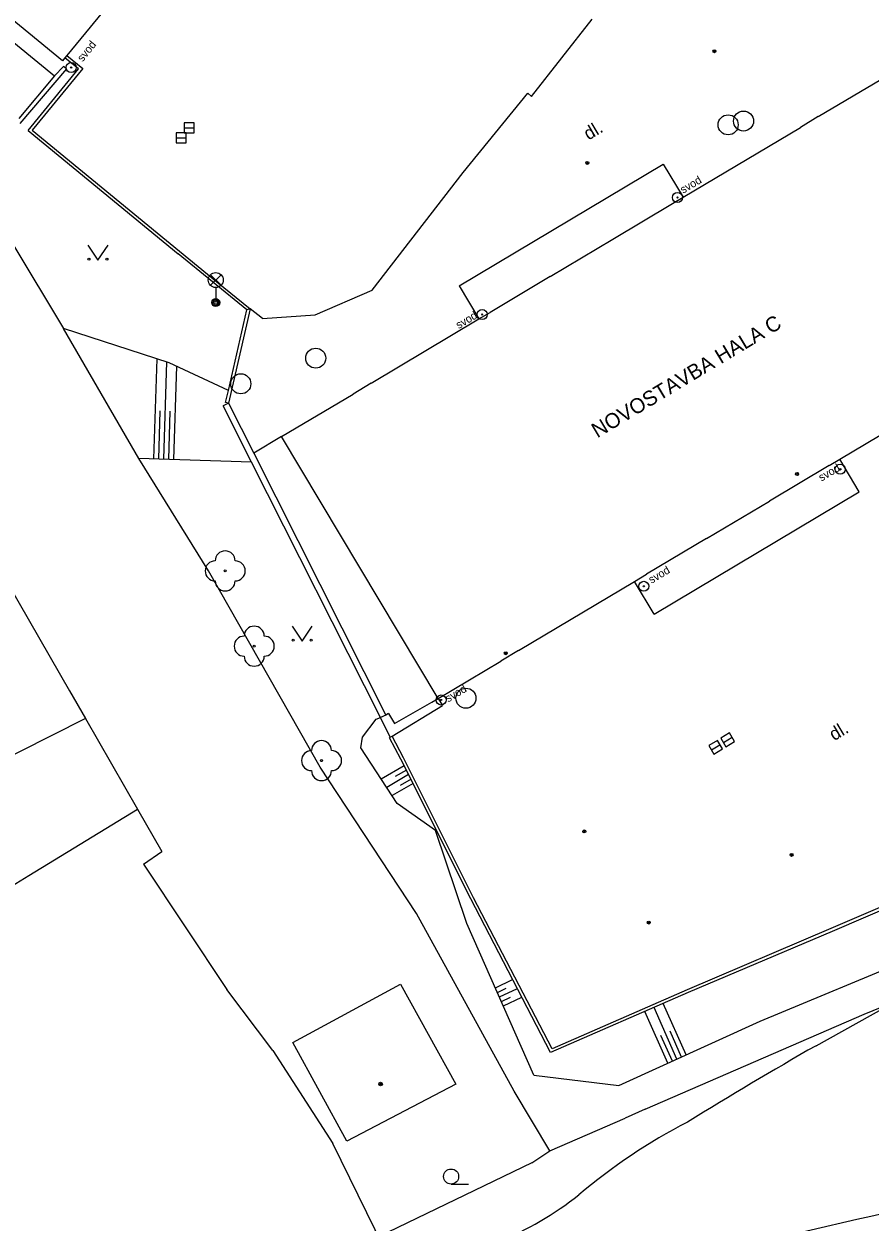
# Model space of a CAD drawing. Extents: x -595546 to -593986, y -1160845 to -1159202.
# Drawn here: x -594966.9 to -594924.6, y -1159496.9 to -1159437 of the extents above; entities that cross this region are included whole.
import ezdxf

# ---------------------------------------------------------------- set-up
doc = ezdxf.new("R2010")
doc.units = 0
for name, color, linetype in [('DOP - ploty', 7, 'Continuous'), ('DOP - rozhrani ploch obecne', 7, 'Continuous'), ('Level 20', 7, 'Continuous'), ('Level 22', 7, 'Continuous'), ('Level 25', 7, 'Continuous'), ('Level 27', 7, 'Continuous'), ('Level 33', 7, 'Continuous'), ('Level 36', 7, 'Continuous'), ('Level 39', 7, 'Continuous'), ('TM - budovy zdene_ betonove - VP', 7, 'Continuous'), ('TM - dolni hrana svahu', 7, 'Continuous'), ('TM - horni hrana svahu', 7, 'Continuous'), ('TM - komunikace - VP', 7, 'Continuous'), ('TM - letecke snimky - pomocna linie', 7, 'Continuous'), ('TM - plot drateny_ kovovy - VP', 7, 'Continuous'), ('TM - plot zdeny_ ohradni zed - VP', 7, 'Continuous'), ('TM - podezdivka plotu - VP', 7, 'Continuous'), ('TM - popis objektu', 7, 'Continuous'), ('TM - popis povrchu', 7, 'Continuous'), ('TM - poznamka', 7, 'Continuous'), ('TM - pristresek', 7, 'Continuous'), ('TM - rozhrani mezi zpev. plochami mezi sebou - VP', 7, 'Continuous'), ('TM - rozhrani ploch obecne - VP', 7, 'Continuous'), ('TM - srafovani', 7, 'Continuous'), ('TM - vjezd na pozemek', 7, 'Continuous'), ('TM - vstup do budovy - zdene_ betonove', 7, 'Continuous'), ('TM - zed operna - VP', 7, 'Continuous')]:
    doc.layers.add(name, color=color, linetype=linetype)

msp = doc.modelspace()

# ---------------------------------------------------------------- linework, layer by layer
at = {"layer": 'DOP - ploty'}
for points in [[(-594990.12, -1159410.27), (-594964.91, -1159452.25)], [(-594995.25, -1159416.97), (-594964.61, -1159470.36)]]:
    msp.add_lwpolyline(points, dxfattribs=at)
at = {"layer": 'DOP - rozhrani ploch obecne'}
msp.add_line((-594927.336, -1159488.093), (-594923.913, -1159486.181), dxfattribs=at)
for points in [[(-594921.616, -1159495.95), (-594921.624, -1159495.951), (-594924.601, -1159496.62), (-594925.305, -1159496.782)], [(-594925.305, -1159496.782), (-594927.589, -1159497.31), (-594930.571, -1159498.017), (-594933.547, -1159498.741), (-594936.518, -1159499.48), (-594939.484, -1159500.233), (-594942.444, -1159501), (-594945.4, -1159501.778), (-594948.351, -1159502.568), (-594951.297, -1159503.368), (-594954.239, -1159504.177), (-594957.177, -1159504.994), (-594960.111, -1159505.818), (-594963.041, -1159506.648), (-594965.968, -1159507.484), (-594968.892, -1159508.323), (-594971.812, -1159509.165), (-594974.73, -1159510.01), (-594977.646, -1159510.856), (-594979.934, -1159511.521), (-594979.946, -1159511.524)]]:
    msp.add_lwpolyline(points, dxfattribs=at)
for centre, radius, start, end in [((-594822.589, -1159671.643), 211.336, 119.71236, 121.73735), ((-594920.764, -1159517.102), 28.346, 117.28159, 130.51125), ((-594950.337, -1159481.171), 18.202, 293.1142, 307.81526)]:
    msp.add_arc(centre, radius, start, end, dxfattribs=at)
at = {"layer": 'Level 20'}
for centre, radius in [((-594932.41, -1159438.4), 0.075), ((-594932.41, -1159438.4), 0.0204), ((-594938.76, -1159443.98), 0.075), ((-594938.76, -1159443.98), 0.0204), ((-594928.29, -1159459.53), 0.075), ((-594928.29, -1159459.53), 0.0204), ((-594942.83, -1159468.48), 0.075), ((-594942.83, -1159468.48), 0.0204), ((-594938.91, -1159477.39), 0.075), ((-594938.91, -1159477.39), 0.0204), ((-594928.56, -1159478.56), 0.075), ((-594928.56, -1159478.56), 0.0204), ((-594935.69, -1159481.94), 0.075), ((-594935.69, -1159481.94), 0.0204)]:
    msp.add_circle(centre, radius, dxfattribs=at)
at = {"layer": 'Level 22'}
for centre in [(-594956.84, -1159464.37), (-594955.39, -1159468.13), (-594952.03, -1159473.85)]:
    msp.add_circle(centre, 0.05, dxfattribs=at)
for centre, start, end in [((-594956.84, -1159463.87), 0, 180), ((-594957.34, -1159464.37), 90, 270), ((-594956.34, -1159464.37), 270, 90), ((-594956.84, -1159464.87), 180, 0), ((-594955.89, -1159468.13), 90, 270), ((-594955.39, -1159467.63), 0, 180), ((-594954.89, -1159468.13), 270, 90), ((-594955.39, -1159468.63), 180, 0), ((-594952.03, -1159473.35), 0, 180), ((-594952.53, -1159473.85), 90, 270), ((-594951.53, -1159473.85), 270, 90), ((-594952.03, -1159474.35), 180, 0)]:
    msp.add_arc(centre, 0.5, start, end, dxfattribs=at)
at = {"layer": 'Level 25'}
for centre, radius in [((-594964.53, -1159439.22), 0.25), ((-594964.53, -1159439.22), 0.0303), ((-594934.26, -1159445.71), 0.25), ((-594934.26, -1159445.71), 0.0303), ((-594944.01, -1159451.56), 0.25), ((-594944.01, -1159451.56), 0.0303), ((-594926.13, -1159459.29), 0.25), ((-594926.13, -1159459.29), 0.0303), ((-594935.94, -1159465.14), 0.25), ((-594935.94, -1159465.14), 0.0303), ((-594946.06, -1159470.82), 0.25), ((-594946.06, -1159470.82), 0.0303)]:
    msp.add_circle(centre, radius, dxfattribs=at)
at = {"layer": 'Level 27'}
for p, q in [((-594958.88, -1159442.23), (-594958.38, -1159442.23)), ((-594959.28, -1159442.73), (-594958.78, -1159442.73)), ((-594932.565, -1159473.308), (-594932.135, -1159473.052)), ((-594931.965, -1159472.938), (-594931.535, -1159472.682))]:
    msp.add_line(p, q, dxfattribs=at)
for points in [[(-594959.28, -1159442.98), (-594958.78, -1159442.98), (-594958.78, -1159442.48), (-594959.28, -1159442.48)], [(-594958.88, -1159442.48), (-594958.38, -1159442.48), (-594958.38, -1159441.98), (-594958.88, -1159441.98)], [(-594931.837, -1159473.153), (-594931.407, -1159472.897), (-594931.663, -1159472.467), (-594932.093, -1159472.723)], [(-594932.437, -1159473.523), (-594932.007, -1159473.267), (-594932.263, -1159472.837), (-594932.693, -1159473.093)]]:
    msp.add_lwpolyline(points, close=True, dxfattribs=at)
for centre in [(-594931.73, -1159442.08), (-594930.96, -1159441.89), (-594952.32, -1159453.74), (-594956.06, -1159455.02), (-594944.82, -1159470.73)]:
    msp.add_circle(centre, 0.5, dxfattribs=at)
at = {"layer": 'Level 33'}
for p, q in [((-594957.575, -1159450.1), (-594957.045, -1159449.57)), ((-594957.575, -1159449.57), (-594957.045, -1159450.1)), ((-594957.31, -1159450.21), (-594957.31, -1159450.96))]:
    msp.add_line(p, q, dxfattribs=at)
for centre, radius in [((-594957.31, -1159449.835), 0.375), ((-594957.31, -1159450.96), 0.2), ((-594957.31, -1159450.96), 0.145), ((-594957.31, -1159450.96), 0.0876)]:
    msp.add_circle(centre, radius, dxfattribs=at)
at = {"layer": 'Level 36'}
msp.add_line((-594945.56, -1159495.005), (-594944.685, -1159495.005), dxfattribs=at)
for points in [[(-594963.69, -1159448.09), (-594963.19, -1159448.84), (-594962.69, -1159448.09)], [(-594953.49, -1159467.13), (-594952.99, -1159467.88), (-594952.49, -1159467.13)]]:
    msp.add_lwpolyline(points, dxfattribs=at)
for centre, radius in [((-594963.64, -1159448.79), 0.05), ((-594962.741, -1159448.79), 0.05), ((-594953.44, -1159467.83), 0.05), ((-594952.541, -1159467.83), 0.05), ((-594945.56, -1159494.63), 0.375)]:
    msp.add_circle(centre, radius, dxfattribs=at)
at = {"layer": 'Level 39'}
for radius in [0.09, 0.0398]:
    msp.add_circle((-594949.08, -1159490.01), radius, dxfattribs=at)
at = {"layer": 'TM - budovy zdene_ betonove - VP'}
for points in [[(-594964.96, -1159438.88), (-594976.75, -1159429.19)], [(-594962.26, -1159435.59), (-594964.75, -1159438.62)], [(-594964.85, -1159438.74), (-594964.96, -1159438.88)], [(-594964.75, -1159438.62), (-594964.85, -1159438.74)], [(-594927.23, -1159441.67), (-594924.11, -1159439.81)], [(-594933.98, -1159445.7), (-594928.12, -1159442.21)], [(-594934.5, -1159446.01), (-594933.98, -1159445.7)], [(-594940.61, -1159449.66), (-594937.49, -1159447.8)], [(-594944.17, -1159451.78), (-594943.61, -1159451.45)], [(-594949.55, -1159454.99), (-594944.17, -1159451.78)], [(-594954.02, -1159457.65), (-594950.45, -1159455.53)], [(-594926.16, -1159458.78), (-594920.81, -1159455.6)], [(-594946.2, -1159470.74), (-594954.02, -1159457.65)], [(-594926.69, -1159459.1), (-594926.16, -1159458.78)], [(-594932.81, -1159462.75), (-594929.67, -1159460.88)], [(-594936.4, -1159464.9), (-594935.8, -1159464.54)], [(-594942.19, -1159468.35), (-594936.4, -1159464.9)], [(-594946.2, -1159470.74), (-594943.08, -1159468.88)], [(-594953.47, -1159487.93), (-594948.08, -1159485.02)], [(-594948.08, -1159485.02), (-594945.32, -1159490.01)], [(-594950.76, -1159492.86), (-594953.47, -1159487.93)], [(-594945.32, -1159490.01), (-594950.76, -1159492.86)]]:
    msp.add_lwpolyline(points, dxfattribs=at)
at = {"layer": 'TM - dolni hrana svahu'}
for points in [[(-594959.63, -1159453.97), (-594964.91, -1159452.25)], [(-594956.68, -1159455.35), (-594959.63, -1159453.97)], [(-594949.99, -1159472.67), (-594949.3, -1159471.78)], [(-594949.3, -1159471.78), (-594949.09, -1159471.7)], [(-594950.07, -1159473.21), (-594949.99, -1159472.67)], [(-594948.25, -1159475.99), (-594950.07, -1159473.21)], [(-594946.34, -1159477.34), (-594948.25, -1159475.99)]]:
    msp.add_lwpolyline(points, dxfattribs=at)
at = {"layer": 'TM - horni hrana svahu'}
for points in [[(-594955.52, -1159458.94), (-594961.15, -1159458.75)], [(-594944.77, -1159481.99), (-594946.34, -1159477.34)], [(-594930.13, -1159486.87), (-594914.59, -1159480.4)], [(-594941.43, -1159489.56), (-594944.77, -1159481.99)], [(-594937.18, -1159490.08), (-594930.13, -1159486.87)], [(-594941.43, -1159489.56), (-594937.18, -1159490.08)]]:
    msp.add_lwpolyline(points, dxfattribs=at)
at = {"layer": 'TM - komunikace - VP'}
for points in [[(-594964.75, -1159438.62), (-594963.95, -1159439.26)], [(-594963.95, -1159439.26), (-594966.47, -1159442.34)], [(-594966.47, -1159442.34), (-594957.25, -1159449.92)], [(-594957.25, -1159449.92), (-594955.59, -1159451.27)], [(-594955.59, -1159451.27), (-594956.67, -1159455.98)], [(-594954.02, -1159457.65), (-594955.41, -1159458.49)], [(-594947.93, -1159473.71), (-594948.51, -1159472.63)], [(-594944.44, -1159480.7), (-594947.93, -1159473.71)], [(-594916.03, -1159477.7), (-594926.6, -1159482.24)], [(-594940.52, -1159488.25), (-594944.44, -1159480.7)], [(-594926.6, -1159482.24), (-594933.78, -1159485.3)], [(-594933.78, -1159485.3), (-594940.52, -1159488.25)]]:
    msp.add_lwpolyline(points, dxfattribs=at)
at = {"layer": 'TM - letecke snimky - pomocna linie'}
for points in [[(-594963.82, -1159471.74), (-594972.1, -1159475.93), (-594969.25, -1159481.19)], [(-594966.64, -1159479.59), (-594961.22, -1159476.27)]]:
    msp.add_lwpolyline(points, dxfattribs=at)
at = {"layer": 'TM - plot drateny_ kovovy - VP'}
for points in [[(-594961.15, -1159458.75), (-594964.91, -1159452.25)], [(-594957.68, -1159464.37), (-594961.15, -1159458.75)], [(-594952.1, -1159474.17), (-594957.68, -1159464.37)], [(-594935.87, -1159491.27), (-594924.93, -1159486.51), (-594907.57, -1159479.44), (-594896, -1159474.34), (-594893.26, -1159473.15), (-594890.67, -1159472.06), (-594891.88, -1159469.43)], [(-594964.61, -1159470.36), (-594963.82, -1159471.74)], [(-594963.82, -1159471.74), (-594961.22, -1159476.27)], [(-594947.28, -1159481.48), (-594952.1, -1159474.17)], [(-594961.22, -1159476.27), (-594960, -1159478.39)], [(-594960.92, -1159479.03), (-594960, -1159478.39)], [(-594960.92, -1159479.03), (-594956.76, -1159485.29)], [(-594942.41, -1159490.36), (-594947.28, -1159481.48)], [(-594954.46, -1159488.34), (-594951.46, -1159492.98)], [(-594940.63, -1159493.34), (-594942.41, -1159490.36)], [(-594940.63, -1159493.34), (-594936.87, -1159491.71)], [(-594941.53, -1159493.95), (-594949.18, -1159497.64), (-594949.35, -1159497.3), (-594951.46, -1159492.98)]]:
    msp.add_lwpolyline(points, dxfattribs=at)
at = {"layer": 'TM - plot zdeny_ ohradni zed - VP'}
msp.add_lwpolyline([(-594965.36, -1159439.63), (-594964.92, -1159439.16)], dxfattribs=at)
at = {"layer": 'TM - podezdivka plotu - VP'}
for points in [[(-594964.77, -1159439.28), (-594967.09, -1159442.01)], [(-594964.77, -1159439.28), (-594964.92, -1159439.16)], [(-594956.67, -1159455.98), (-594956.94, -1159456.12)], [(-594955.52, -1159458.94), (-594956.94, -1159456.12)], [(-594949.09, -1159471.7), (-594955.52, -1159458.94)], [(-594948.51, -1159472.63), (-594945.99, -1159471.09)], [(-594946.2, -1159470.74), (-594945.99, -1159471.09)], [(-594948.82, -1159471.57), (-594949.09, -1159471.7)], [(-594948.6, -1159472.68), (-594949.09, -1159471.7)], [(-594948.68, -1159471.5), (-594948.82, -1159471.57)], [(-594948.6, -1159472.68), (-594948.51, -1159472.63)]]:
    msp.add_lwpolyline(points, dxfattribs=at)
at = {"layer": 'TM - pristresek'}
for points in [[(-594945.15, -1159450.13), (-594934.97, -1159444.05)], [(-594934.97, -1159444.05), (-594933.98, -1159445.7)], [(-594945.15, -1159450.13), (-594944.17, -1159451.78)], [(-594925.18, -1159460.42), (-594926.16, -1159458.78)], [(-594935.42, -1159466.53), (-594925.18, -1159460.42)], [(-594935.42, -1159466.53), (-594936.4, -1159464.9)]]:
    msp.add_lwpolyline(points, dxfattribs=at)
at = {"layer": 'TM - rozhrani mezi zpev. plochami mezi sebou - VP'}
for points in [[(-594941.55, -1159440.67), (-594938.51, -1159436.8)], [(-594944.95, -1159444.46), (-594941.73, -1159440.5)], [(-594941.73, -1159440.5), (-594941.55, -1159440.67)], [(-594949.5, -1159450.34), (-594944.95, -1159444.46)], [(-594952.35, -1159451.58), (-594949.5, -1159450.34)], [(-594954.97, -1159451.75), (-594955.59, -1159451.27)], [(-594954.97, -1159451.75), (-594952.35, -1159451.58)]]:
    msp.add_lwpolyline(points, dxfattribs=at)
at = {"layer": 'TM - rozhrani ploch obecne - VP'}
for points in [[(-594968.24, -1159437.28), (-594965.36, -1159439.63)], [(-594964.16, -1159439.28), (-594964.85, -1159438.74)], [(-594966.68, -1159442.36), (-594964.16, -1159439.28)], [(-594965.36, -1159439.63), (-594967.15, -1159441.77)], [(-594966.68, -1159442.36), (-594959.19, -1159448.52)], [(-594955.76, -1159451.33), (-594959.19, -1159448.52)], [(-594956.68, -1159455.35), (-594955.76, -1159451.33)], [(-594955.59, -1159451.27), (-594955.76, -1159451.33)], [(-594956.82, -1159455.95), (-594956.68, -1159455.35)], [(-594956.67, -1159455.98), (-594956.82, -1159455.95)], [(-594948.64, -1159472.71), (-594948.6, -1159472.68)], [(-594948.07, -1159473.77), (-594948.64, -1159472.71)], [(-594944.57, -1159480.76), (-594948.07, -1159473.77)], [(-594915.97, -1159477.84), (-594926.54, -1159482.38)], [(-594969.25, -1159481.19), (-594966.64, -1159479.59)], [(-594940.59, -1159488.44), (-594944.57, -1159480.76)], [(-594926.54, -1159482.38), (-594933.72, -1159485.44)], [(-594933.72, -1159485.44), (-594940.59, -1159488.44)]]:
    msp.add_lwpolyline(points, dxfattribs=at)
at = {"layer": 'TM - srafovani'}
for points in [[(-594960.41, -1159458.77), (-594960.24, -1159453.77)], [(-594959.91, -1159458.79), (-594959.75, -1159453.93)], [(-594959.41, -1159458.81), (-594959.26, -1159454.14)], [(-594960.16, -1159458.78), (-594960.08, -1159456.37)], [(-594959.66, -1159458.8), (-594959.58, -1159456.39)], [(-594947.9, -1159474.11), (-594949.05, -1159474.77)], [(-594947.68, -1159474.55), (-594948.77, -1159475.19)], [(-594947.79, -1159474.33), (-594948.35, -1159474.65)], [(-594947.56, -1159474.78), (-594948.1, -1159475.09)], [(-594947.45, -1159475), (-594948.5, -1159475.6)], [(-594943.35, -1159485.2), (-594942.49, -1159484.78)], [(-594943.25, -1159485.43), (-594942.81, -1159485.22)], [(-594943.15, -1159485.66), (-594942.25, -1159485.23)], [(-594943.05, -1159485.88), (-594942.6, -1159485.67)], [(-594942.95, -1159486.11), (-594942.03, -1159485.67)], [(-594934.29, -1159488.76), (-594935.43, -1159486.19)], [(-594933.83, -1159488.55), (-594934.98, -1159485.99)], [(-594934.74, -1159488.97), (-594935.89, -1159486.39)], [(-594934.06, -1159488.66), (-594934.63, -1159487.37)], [(-594934.51, -1159488.86), (-594935.09, -1159487.58)]]:
    msp.add_lwpolyline(points, dxfattribs=at)
at = {"layer": 'TM - vjezd na pozemek'}
for points in [[(-594954.46, -1159488.34), (-594956.76, -1159485.29)], [(-594935.87, -1159491.27), (-594936.87, -1159491.71)], [(-594941.53, -1159493.95), (-594940.63, -1159493.34)]]:
    msp.add_lwpolyline(points, dxfattribs=at)
at = {"layer": 'TM - vstup do budovy - zdene_ betonove'}
for points in [[(-594927.23, -1159441.67), (-594928.12, -1159442.21)], [(-594937.49, -1159447.8), (-594934.5, -1159446.01)], [(-594940.61, -1159449.66), (-594943.61, -1159451.45)], [(-594949.55, -1159454.99), (-594950.45, -1159455.53)], [(-594926.69, -1159459.1), (-594929.67, -1159460.88)], [(-594932.81, -1159462.75), (-594935.8, -1159464.54)], [(-594942.19, -1159468.35), (-594943.08, -1159468.88)]]:
    msp.add_lwpolyline(points, dxfattribs=at)
at = {"layer": 'TM - zed operna - VP'}
for points in [[(-594956.67, -1159455.98), (-594955.41, -1159458.49)], [(-594955.41, -1159458.49), (-594948.82, -1159471.57)], [(-594948.39, -1159472), (-594946.52, -1159470.93)], [(-594946.52, -1159470.93), (-594946.2, -1159470.74)], [(-594948.68, -1159471.5), (-594948.39, -1159472)]]:
    msp.add_lwpolyline(points, dxfattribs=at)

# ---------------------------------------------------------------- texts
at = {"layer": 'TM - popis objektu'}
msp.add_text('NOVOSTAVBA HALA C', height=0.75, rotation=31, dxfattribs=at).set_placement((-594938.26, -1159457.75))
at = {"layer": 'TM - popis povrchu'}
for p in [(-594938.7, -1159442.87), (-594926.44, -1159472.88)]:
    msp.add_text('dl.', height=0.65, rotation=30.8156, dxfattribs=at).set_placement(p)
at = {"layer": 'TM - poznamka'}
for rotation, p in [(51, (-594963.96, -1159438.96)), (30.8028, (-594933.98, -1159445.53)), (30.8028, (-594945.18, -1159452.29)), (30.8028, (-594927.07, -1159459.91)), (30.8028, (-594935.56, -1159465.02)), (30.8028, (-594945.71, -1159470.95))]:
    msp.add_text('svod', height=0.4, rotation=rotation, dxfattribs=at).set_placement(p)

doc.saveas('drawing.dxf')
